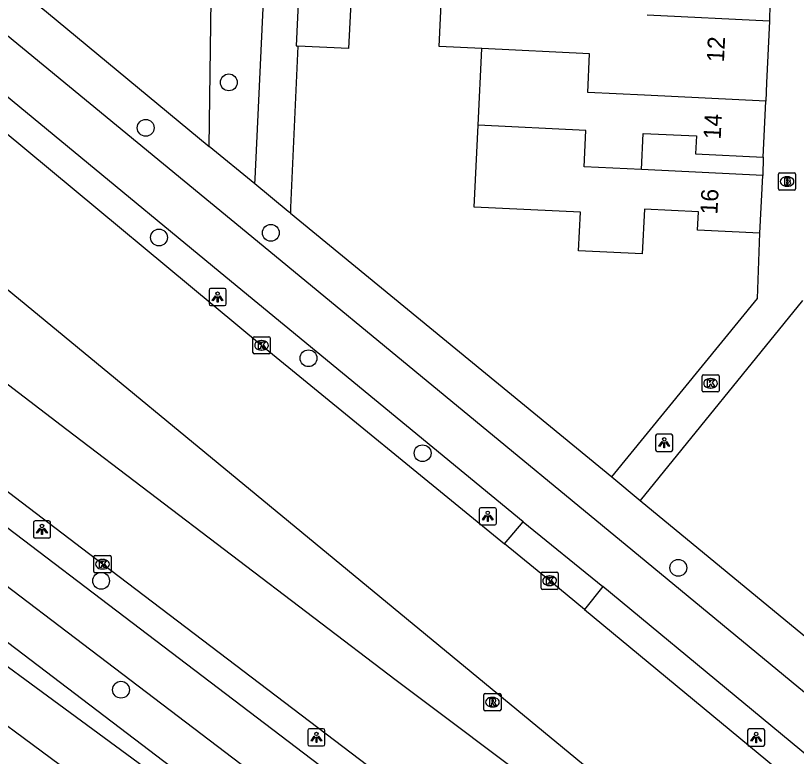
# Model space of a CAD drawing. Extents: x 162990 to 165007, y 383433 to 384336.
# Drawn here: x 164326.35 to 164371.74, y 383593.49 to 383636.57 of the extents above; entities that cross this region are included whole.
import ezdxf

# ---------------------------------------------------------------- set-up
doc = ezdxf.new("R2010")
doc.units = 0
for name, color, linetype in [('IMGEO_Boom', 7, 'Continuous'), ('IMGEO_Brandkraan', 7, 'Continuous'), ('IMGEO_Fietspad_open', 7, 'Continuous'), ('IMGEO_Groenvoorziening', 7, 'Continuous'), ('IMGEO_Kolk', 7, 'Continuous'), ('IMGEO_Lichtpunt', 7, 'Continuous'), ('IMGEO_Pand', 7, 'Continuous'), ('IMGEO_Pand_nummerreeks', 7, 'Continuous'), ('IMGEO_Rijbaan_lokaal_open', 7, 'Continuous'), ('IMGEO_Rioolput', 7, 'Continuous'), ('IMGEO_Voetpad_open', 7, 'Continuous'), ('IMGEO_Waterloop', 7, 'Continuous')]:
    doc.layers.add(name, color=color, linetype=linetype)

msp = doc.modelspace()

# ---------------------------------------------------------------- linework, layer by layer
at = {"layer": 'IMGEO_Boom'}
for centre in [(164338.75, 383632.688), (164333.913, 383630.046), (164341.189, 383623.939), (164334.685, 383623.667), (164343.378, 383616.645), (164350.01, 383611.121), (164364.874, 383604.458), (164331.32, 383603.699), (164332.476, 383597.368)]:
    msp.add_circle(centre, 0.489, dxfattribs=at)
at = {"layer": 'IMGEO_Brandkraan'}
for p, q in [((164370.694, 383626.497), (164370.694, 383627.349)), ((164370.769, 383627.423), (164371.621, 383627.423)), ((164371.182, 383627.203), (164371.207, 383627.203)), ((164371.695, 383627.349), (164371.695, 383626.497)), ((164371.205, 383626.643), (164371.18, 383626.643)), ((164371.621, 383626.423), (164370.769, 383626.423))]:
    msp.add_line(p, q, dxfattribs=at)
for points in [[(164370.694, 383626.497), (164370.694, 383627.349)], [(164370.769, 383627.423), (164371.621, 383627.423)], [(164371.042, 383627.123), (164371.042, 383626.723), (164371.255, 383626.723)], [(164371.273, 383627.123), (164371.042, 383627.123)], [(164371.695, 383627.349), (164371.695, 383626.497)], [(164371.221, 383627.042), (164371.167, 383627.042), (164371.167, 383626.966)], [(164371.167, 383626.966), (164371.22, 383626.966)], [(164371.229, 383626.89), (164371.167, 383626.89), (164371.167, 383626.809)], [(164371.167, 383626.809), (164371.229, 383626.809)], [(164371.621, 383626.423), (164370.769, 383626.423)]]:
    msp.add_lwpolyline(points, dxfattribs=at)
for centre, radius, start, end in [((164370.771, 383627.347), 0.0765, 91.552, 178.448), ((164370.771, 383627.347), 0.0765, 91.552, 178.448), ((164371.277, 383626.978), 0.145, 59.4692, 91.5367), ((164371.302, 383627.025), 0.0922, 285.5137, 58.1501), ((164371.619, 383627.347), 0.0765, 1.552, 88.448), ((164371.619, 383627.347), 0.0765, 1.552, 88.448), ((164371.222, 383627.004), 0.0379, 267.8285, 90.9355), ((164371.23, 383626.849), 0.0404, 269.8759, 90.5077), ((164371.261, 383626.974), 0.251, 268.6676, 293.5347), ((164371.307, 383626.833), 0.105, 301.3115, 78.989), ((164370.771, 383626.499), 0.0765, 181.552, 268.448), ((164370.771, 383626.499), 0.0765, 181.552, 268.448), ((164371.619, 383626.499), 0.0765, 271.552, 358.448), ((164371.619, 383626.499), 0.0765, 271.552, 358.448)]:
    msp.add_arc(centre, radius, start, end, dxfattribs=at)
for centre, major_axis, ratio, start_param, end_param in [((164371.181, 383626.923), (-0.387, 0.002), 0.722429, 4.712389, 7.853982), ((164371.206, 383626.923), (-0.39, 0.002), 0.717154, 1.570796, 4.712389)]:
    msp.add_ellipse(centre, major_axis=major_axis, ratio=ratio, start_param=start_param, end_param=end_param, dxfattribs=at)
at = {"layer": 'IMGEO_Fietspad_open'}
for points in [[(164430.566, 383549.073), (164429.773, 383549.72), (164429.037, 383550.342), (164417.789, 383559.607), (164405.287, 383569.915), (164386.954, 383585.032), (164362.228, 383605.446), (164340.418, 383623.433), (164322.475, 383638.205)], [(164355.855, 383607.134), (164338.569, 383621.368), (164320.149, 383636.549)], [(164418.065, 383533.234), (164404.399, 383543.617), (164391.676, 383553.293), (164373.773, 383566.91), (164312.41, 383613.58), (164286.157, 383634.226)], [(164300.189, 383626.664), (164314.079, 383615.765), (164374.817, 383569.55), (164393.41, 383555.41), (164401.287, 383549.419)], [(164355.855, 383607.134), (164360.495, 383603.371)], [(164402.919, 383568.352), (164385.072, 383583.018), (164360.495, 383603.371)]]:
    msp.add_lwpolyline(points, dxfattribs=at)
at = {"layer": 'IMGEO_Groenvoorziening'}
for points in [[(164337.611, 383628.967), (164337.824, 383644.626), (164339.277, 383672.096), (164335.031, 383673.998)], [(164289.939, 383624.707), (164309.823, 383610.532), (164342.996, 383586.146), (164364.307, 383569.617)]]:
    msp.add_lwpolyline(points, dxfattribs=at)
at = {"layer": 'IMGEO_Kolk'}
for p, q in [((164340.15, 383616.971), (164340.15, 383617.823)), ((164340.225, 383617.897), (164341.077, 383617.897)), ((164340.638, 383617.677), (164340.663, 383617.677)), ((164341.151, 383617.823), (164341.151, 383616.971)), ((164340.661, 383617.117), (164340.636, 383617.117)), ((164341.077, 383616.897), (164340.225, 383616.897)), ((164366.252, 383614.76), (164366.252, 383615.612)), ((164366.327, 383615.686), (164367.179, 383615.686)), ((164366.74, 383615.466), (164366.765, 383615.466)), ((164367.253, 383615.612), (164367.253, 383614.76)), ((164366.763, 383614.906), (164366.738, 383614.906)), ((164367.179, 383614.686), (164366.327, 383614.686)), ((164330.901, 383604.243), (164330.901, 383605.095)), ((164330.976, 383605.169), (164331.828, 383605.169)), ((164331.389, 383604.949), (164331.414, 383604.949)), ((164331.902, 383605.095), (164331.902, 383604.243)), ((164331.412, 383604.389), (164331.387, 383604.389)), ((164331.828, 383604.169), (164330.976, 383604.169)), ((164356.895, 383603.279), (164356.895, 383604.131)), ((164356.97, 383604.205), (164357.822, 383604.205)), ((164357.383, 383603.985), (164357.408, 383603.985)), ((164357.896, 383604.131), (164357.896, 383603.279)), ((164357.822, 383603.205), (164356.97, 383603.205)), ((164357.406, 383603.425), (164357.381, 383603.425))]:
    msp.add_line(p, q, dxfattribs=at)
for points in [[(164340.15, 383616.971), (164340.15, 383617.823)], [(164340.225, 383617.897), (164341.077, 383617.897)], [(164340.471, 383617.597), (164340.594, 383617.597), (164340.594, 383617.446), (164340.724, 383617.597), (164340.888, 383617.597), (164340.742, 383617.446), (164340.895, 383617.197), (164340.743, 383617.197), (164340.658, 383617.361), (164340.594, 383617.294), (164340.594, 383617.197), (164340.471, 383617.197), (164340.471, 383617.597)], [(164341.151, 383617.823), (164341.151, 383616.971)], [(164341.077, 383616.897), (164340.225, 383616.897)], [(164366.252, 383614.76), (164366.252, 383615.612)], [(164366.327, 383615.686), (164367.179, 383615.686)], [(164366.573, 383615.386), (164366.696, 383615.386), (164366.696, 383615.235), (164366.826, 383615.386), (164366.99, 383615.386), (164366.844, 383615.235), (164366.997, 383614.986), (164366.845, 383614.986), (164366.76, 383615.15), (164366.696, 383615.083), (164366.696, 383614.986), (164366.573, 383614.986), (164366.573, 383615.386)], [(164367.253, 383615.612), (164367.253, 383614.76)], [(164367.179, 383614.686), (164366.327, 383614.686)], [(164330.901, 383604.243), (164330.901, 383605.095)], [(164330.976, 383605.169), (164331.828, 383605.169)], [(164331.222, 383604.869), (164331.345, 383604.869), (164331.345, 383604.718), (164331.475, 383604.869), (164331.639, 383604.869), (164331.493, 383604.718), (164331.646, 383604.469), (164331.494, 383604.469), (164331.409, 383604.633), (164331.345, 383604.566), (164331.345, 383604.469), (164331.222, 383604.469), (164331.222, 383604.869)], [(164331.902, 383605.095), (164331.902, 383604.243)], [(164331.828, 383604.169), (164330.976, 383604.169)], [(164356.895, 383603.279), (164356.895, 383604.131)], [(164356.97, 383604.205), (164357.822, 383604.205)], [(164357.896, 383604.131), (164357.896, 383603.279)], [(164357.216, 383603.905), (164357.339, 383603.905), (164357.339, 383603.754), (164357.469, 383603.905), (164357.633, 383603.905), (164357.487, 383603.754), (164357.64, 383603.505), (164357.488, 383603.505), (164357.403, 383603.669), (164357.339, 383603.602), (164357.339, 383603.505), (164357.216, 383603.505), (164357.216, 383603.905)], [(164357.822, 383603.205), (164356.97, 383603.205)]]:
    msp.add_lwpolyline(points, dxfattribs=at)
for centre, start, end in [((164340.227, 383617.821), 91.552, 178.448), ((164340.227, 383617.821), 91.552, 178.448), ((164341.075, 383617.821), 1.552, 88.448), ((164341.075, 383617.821), 1.552, 88.448), ((164340.227, 383616.973), 181.552, 268.448), ((164340.227, 383616.973), 181.552, 268.448), ((164341.075, 383616.973), 271.552, 358.448), ((164341.075, 383616.973), 271.552, 358.448), ((164366.329, 383615.61), 91.552, 178.448), ((164366.329, 383615.61), 91.552, 178.448), ((164367.177, 383615.61), 1.552, 88.448), ((164367.177, 383615.61), 1.552, 88.448), ((164366.329, 383614.762), 181.552, 268.448), ((164366.329, 383614.762), 181.552, 268.448), ((164367.177, 383614.762), 271.552, 358.448), ((164367.177, 383614.762), 271.552, 358.448), ((164330.978, 383605.093), 91.552, 178.448), ((164330.978, 383605.093), 91.552, 178.448), ((164331.826, 383605.093), 1.552, 88.448), ((164331.826, 383605.093), 1.552, 88.448), ((164330.978, 383604.245), 181.552, 268.448), ((164330.978, 383604.245), 181.552, 268.448), ((164331.826, 383604.245), 271.552, 358.448), ((164331.826, 383604.245), 271.552, 358.448), ((164356.972, 383604.129), 91.552, 178.448), ((164356.972, 383604.129), 91.552, 178.448), ((164357.82, 383604.129), 1.552, 88.448), ((164357.82, 383604.129), 1.552, 88.448), ((164356.972, 383603.281), 181.552, 268.448), ((164356.972, 383603.281), 181.552, 268.448), ((164357.82, 383603.281), 271.552, 358.448), ((164357.82, 383603.281), 271.552, 358.448)]:
    msp.add_arc(centre, 0.0765, start, end, dxfattribs=at)
for centre, major_axis, ratio, start_param, end_param in [((164340.637, 383617.397), (-0.387, 0.002), 0.722429, 4.712389, 7.853982), ((164340.662, 383617.397), (-0.39, 0.002), 0.717154, 1.570796, 4.712389), ((164366.739, 383615.186), (-0.387, 0.002), 0.722429, 4.712389, 7.853982), ((164366.764, 383615.186), (-0.39, 0.002), 0.717154, 1.570796, 4.712389), ((164331.388, 383604.669), (-0.387, 0.002), 0.722429, 4.712389, 7.853982), ((164331.413, 383604.669), (-0.39, 0.002), 0.717154, 1.570796, 4.712389), ((164357.382, 383603.705), (-0.387, 0.002), 0.722429, 4.712389, 7.853982), ((164357.407, 383603.705), (-0.39, 0.002), 0.717154, 1.570796, 4.712389)]:
    msp.add_ellipse(centre, major_axis=major_axis, ratio=ratio, start_param=start_param, end_param=end_param, dxfattribs=at)
at = {"layer": 'IMGEO_Lichtpunt'}
for p, q in [((164337.595, 383620.608), (164337.595, 383619.801)), ((164337.595, 383620.608), (164337.595, 383619.801)), ((164338.497, 383620.703), (164337.689, 383620.703)), ((164338.497, 383620.703), (164337.689, 383620.703)), ((164338.591, 383619.801), (164338.591, 383620.608)), ((164338.591, 383619.801), (164338.591, 383620.608)), ((164337.689, 383619.707), (164338.497, 383619.707)), ((164337.689, 383619.707), (164338.497, 383619.707)), ((164363.556, 383612.132), (164363.556, 383611.325)), ((164363.556, 383612.132), (164363.556, 383611.325)), ((164364.458, 383612.227), (164363.65, 383612.227)), ((164364.458, 383612.227), (164363.65, 383612.227)), ((164364.552, 383611.325), (164364.552, 383612.132)), ((164364.552, 383611.325), (164364.552, 383612.132)), ((164363.65, 383611.231), (164364.458, 383611.231)), ((164363.65, 383611.231), (164364.458, 383611.231)), ((164353.3, 383607.858), (164353.3, 383607.051)), ((164353.3, 383607.858), (164353.3, 383607.051)), ((164354.202, 383607.953), (164353.394, 383607.953)), ((164354.202, 383607.953), (164353.394, 383607.953)), ((164354.296, 383607.051), (164354.296, 383607.858)), ((164354.296, 383607.051), (164354.296, 383607.858)), ((164327.387, 383607.093), (164327.387, 383606.286)), ((164327.387, 383607.093), (164327.387, 383606.286)), ((164328.289, 383607.188), (164327.481, 383607.188)), ((164328.289, 383607.188), (164327.481, 383607.188)), ((164328.383, 383606.286), (164328.383, 383607.093)), ((164328.383, 383606.286), (164328.383, 383607.093)), ((164353.394, 383606.957), (164354.202, 383606.957)), ((164353.394, 383606.957), (164354.202, 383606.957)), ((164327.481, 383606.192), (164328.289, 383606.192)), ((164327.481, 383606.192), (164328.289, 383606.192)), ((164343.337, 383595.001), (164343.337, 383594.194)), ((164343.337, 383595.001), (164343.337, 383594.194)), ((164344.239, 383595.096), (164343.431, 383595.096)), ((164344.239, 383595.096), (164343.431, 383595.096)), ((164344.333, 383594.194), (164344.333, 383595.001)), ((164344.333, 383594.194), (164344.333, 383595.001)), ((164368.902, 383594.994), (164368.902, 383594.187)), ((164368.902, 383594.994), (164368.902, 383594.187)), ((164369.804, 383595.089), (164368.996, 383595.089)), ((164369.804, 383595.089), (164368.996, 383595.089)), ((164369.898, 383594.187), (164369.898, 383594.994)), ((164369.898, 383594.187), (164369.898, 383594.994)), ((164343.431, 383594.1), (164344.239, 383594.1)), ((164343.431, 383594.1), (164344.239, 383594.1)), ((164368.996, 383594.093), (164369.804, 383594.093)), ((164368.996, 383594.093), (164369.804, 383594.093))]:
    msp.add_line(p, q, dxfattribs=at)
for points in [[(164337.969, 383620.272), (164338.008, 383620.244), (164337.82, 383619.982), (164337.782, 383620.009), (164337.969, 383620.272)], [(164338.181, 383620.244), (164338.219, 383620.271), (164338.406, 383620.009), (164338.367, 383619.981), (164338.181, 383620.244)], [(164338.071, 383620.224), (164338.118, 383620.224), (164338.118, 383619.902), (164338.071, 383619.902), (164338.071, 383620.224)], [(164363.93, 383611.796), (164363.969, 383611.768), (164363.781, 383611.506), (164363.743, 383611.533), (164363.93, 383611.796)], [(164364.032, 383611.748), (164364.079, 383611.748), (164364.079, 383611.426), (164364.032, 383611.426), (164364.032, 383611.748)], [(164364.142, 383611.768), (164364.18, 383611.795), (164364.367, 383611.533), (164364.328, 383611.505), (164364.142, 383611.768)], [(164353.674, 383607.522), (164353.713, 383607.494), (164353.525, 383607.232), (164353.487, 383607.259), (164353.674, 383607.522)], [(164353.776, 383607.474), (164353.823, 383607.474), (164353.823, 383607.152), (164353.776, 383607.152), (164353.776, 383607.474)], [(164353.886, 383607.494), (164353.924, 383607.521), (164354.111, 383607.259), (164354.072, 383607.231), (164353.886, 383607.494)], [(164327.761, 383606.757), (164327.8, 383606.729), (164327.612, 383606.467), (164327.574, 383606.494), (164327.761, 383606.757)], [(164327.863, 383606.709), (164327.91, 383606.709), (164327.91, 383606.387), (164327.863, 383606.387), (164327.863, 383606.709)], [(164327.973, 383606.729), (164328.011, 383606.756), (164328.198, 383606.494), (164328.159, 383606.466), (164327.973, 383606.729)], [(164343.711, 383594.665), (164343.75, 383594.637), (164343.562, 383594.375), (164343.524, 383594.402), (164343.711, 383594.665)], [(164343.813, 383594.617), (164343.86, 383594.617), (164343.86, 383594.295), (164343.813, 383594.295), (164343.813, 383594.617)], [(164343.923, 383594.637), (164343.961, 383594.664), (164344.148, 383594.402), (164344.109, 383594.374), (164343.923, 383594.637)], [(164369.276, 383594.658), (164369.315, 383594.63), (164369.127, 383594.368), (164369.089, 383594.395), (164369.276, 383594.658)], [(164369.378, 383594.61), (164369.425, 383594.61), (164369.425, 383594.288), (164369.378, 383594.288), (164369.378, 383594.61)], [(164369.488, 383594.63), (164369.526, 383594.657), (164369.713, 383594.395), (164369.674, 383594.367), (164369.488, 383594.63)]]:
    msp.add_lwpolyline(points, dxfattribs=at)
for centre in [(164338.094, 383620.406), (164364.055, 383611.93), (164353.799, 383607.656), (164327.886, 383606.891), (164343.836, 383594.799), (164369.401, 383594.792)]:
    msp.add_circle(centre, 0.0994, dxfattribs=at)
for centre, start, end in [((164337.689, 383620.608), 90, 180), ((164337.689, 383620.608), 90, 180), ((164338.497, 383620.608), 0, 90), ((164338.497, 383620.608), 0, 90), ((164337.689, 383619.801), 180, 270), ((164337.689, 383619.801), 180, 270), ((164338.497, 383619.801), 270, 0), ((164338.497, 383619.801), 270, 360), ((164363.65, 383612.132), 90, 180), ((164363.65, 383612.132), 90, 180), ((164364.458, 383612.132), 0, 90), ((164364.458, 383612.132), 0, 90), ((164363.65, 383611.325), 180, 270), ((164363.65, 383611.325), 180, 270), ((164364.458, 383611.325), 270, 0), ((164364.458, 383611.325), 270, 360), ((164353.394, 383607.858), 90, 180), ((164353.394, 383607.858), 90, 180), ((164354.202, 383607.858), 0, 90), ((164354.202, 383607.858), 0, 90), ((164327.481, 383607.093), 90, 180), ((164327.481, 383607.093), 90, 180), ((164328.289, 383607.093), 0, 90), ((164328.289, 383607.093), 0, 90), ((164353.394, 383607.051), 180, 270), ((164353.394, 383607.051), 180, 270), ((164354.202, 383607.051), 270, 0), ((164354.202, 383607.051), 270, 360), ((164327.481, 383606.286), 180, 270), ((164327.481, 383606.286), 180, 270), ((164328.289, 383606.286), 270, 0), ((164328.289, 383606.286), 270, 360), ((164343.431, 383595.001), 90, 180), ((164343.431, 383595.001), 90, 180), ((164344.239, 383595.001), 0, 90), ((164344.239, 383595.001), 0, 90), ((164368.996, 383594.994), 90, 180), ((164368.996, 383594.994), 90, 180), ((164369.804, 383594.994), 0, 90), ((164369.804, 383594.994), 0, 90), ((164343.431, 383594.194), 180, 270), ((164343.431, 383594.194), 180, 270), ((164344.239, 383594.194), 270, 0), ((164344.239, 383594.194), 270, 360), ((164368.996, 383594.187), 180, 270), ((164368.996, 383594.187), 180, 270), ((164369.804, 383594.187), 270, 0), ((164369.804, 383594.187), 270, 360)]:
    msp.add_arc(centre, 0.0946, start, end, dxfattribs=at)
at = {"layer": 'IMGEO_Pand'}
for points in [[(164342.971, 383639.358), (164342.876, 383639.362), (164342.654, 383634.805), (164342.765, 383634.8)], [(164342.971, 383639.358), (164345.927, 383639.222), (164345.705, 383634.657), (164342.765, 383634.8)], [(164353.457, 383634.652), (164350.967, 383634.776), (164351.189, 383639.331), (164353.679, 383639.209)], [(164370.166, 383636.248), (164363.071, 383636.594)], [(164370.166, 383636.248), (164369.992, 383632.67), (164369.968, 383631.595)], [(164353.24, 383630.191), (164353.457, 383634.652)], [(164369.968, 383631.595), (164362.914, 383631.938), (164359.61, 383632.102), (164359.719, 383634.34), (164353.457, 383634.652)], [(164369.81, 383628.346), (164369.968, 383631.595)], [(164369.616, 383623.925), (164365.987, 383624.102), (164366.039, 383625.168), (164362.902, 383625.321), (164362.775, 383622.712), (164359.076, 383622.892), (164359.186, 383625.139), (164353.009, 383625.44), (164353.24, 383630.191)], [(164362.738, 383627.614), (164359.4, 383627.779), (164359.503, 383629.887), (164353.24, 383630.191)], [(164362.738, 383627.614), (164362.841, 383629.724), (164365.933, 383629.573), (164365.882, 383628.537), (164369.81, 383628.346)], [(164369.78, 383627.271), (164362.738, 383627.614)], [(164369.616, 383623.925), (164369.78, 383627.271)]]:
    msp.add_lwpolyline(points, dxfattribs=at)
at = {"layer": 'IMGEO_Rijbaan_lokaal_open'}
for points in [[(164317.903, 383636.257), (164325.626, 383629.883), (164340.651, 383617.399), (164354.766, 383605.857)], [(164378.281, 383577.397), (164340.328, 383608.693), (164311.699, 383632.318), (164310.261, 383633.717)], [(164306.902, 383629.75), (164318.139, 383621.056), (164329.319, 383612.508), (164348.482, 383597.925), (164357.332, 383591.28), (164364.659, 383585.957), (164377.671, 383576.644)], [(164402.275, 383550.72), (164394.424, 383556.639), (164378.9, 383568.535), (164375.743, 383570.87), (164362.52, 383580.949), (164347.794, 383592.214), (164331.402, 383604.67), (164315.062, 383617.112), (164301.117, 383627.908)], [(164359.422, 383602.03), (164357.399, 383603.704), (164354.766, 383605.857)], [(164359.422, 383602.03), (164373.222, 383590.611), (164383.953, 383581.788), (164389.87, 383576.898), (164401.849, 383567.056)]]:
    msp.add_lwpolyline(points, dxfattribs=at)
at = {"layer": 'IMGEO_Rioolput'}
for p, q in [((164353.643, 383597.145), (164354.495, 383597.145)), ((164353.568, 383596.219), (164353.568, 383597.071)), ((164354.056, 383596.925), (164354.081, 383596.925)), ((164354.569, 383597.071), (164354.569, 383596.219)), ((164354.079, 383596.365), (164354.054, 383596.365)), ((164354.495, 383596.145), (164353.643, 383596.145))]:
    msp.add_line(p, q, dxfattribs=at)
for points in [[(164353.643, 383597.145), (164354.495, 383597.145)], [(164353.568, 383596.219), (164353.568, 383597.071)], [(164354.157, 383596.843), (164353.905, 383596.845), (164353.905, 383596.445)], [(164354.083, 383596.764), (164354.029, 383596.764), (164354.029, 383596.683)], [(164354.029, 383596.683), (164354.081, 383596.683)], [(164354.569, 383597.071), (164354.569, 383596.219)], [(164353.905, 383596.445), (164354.029, 383596.445), (164354.029, 383596.607), (164354.04, 383596.607)], [(164354.087, 383596.578), (164354.158, 383596.445), (164354.298, 383596.445), (164354.233, 383596.571)], [(164354.495, 383596.145), (164353.643, 383596.145)]]:
    msp.add_lwpolyline(points, dxfattribs=at)
for centre, radius, start, end in [((164353.645, 383597.069), 0.0765, 91.552, 178.448), ((164353.645, 383597.069), 0.0765, 91.552, 178.448), ((164354.493, 383597.069), 0.0765, 1.552, 88.448), ((164354.493, 383597.069), 0.0765, 1.552, 88.448), ((164354.065, 383596.872), 0.19, 274.7715, 282.9687), ((164354.089, 383596.668), 0.0964, 77.0061, 93.1865), ((164354.103, 383596.725), 0.0378, 276.6634, 79.6772), ((164354.156, 383596.733), 0.109, 350.3612, 89.416), ((164354.154, 383596.733), 0.112, 277.5842, 350.9817), ((164353.645, 383596.221), 0.0765, 181.552, 268.448), ((164353.645, 383596.221), 0.0765, 181.552, 268.448), ((164354.039, 383596.554), 0.0533, 26.0293, 88.6989), ((164354.138, 383596.518), 0.108, 29.5134, 73.7905), ((164354.493, 383596.221), 0.0765, 271.552, 358.448), ((164354.493, 383596.221), 0.0765, 271.552, 358.448)]:
    msp.add_arc(centre, radius, start, end, dxfattribs=at)
for centre, major_axis, ratio, start_param, end_param in [((164354.055, 383596.645), (-0.387, 0.002), 0.722429, 4.712389, 7.853982), ((164354.08, 383596.645), (-0.39, 0.002), 0.717154, 1.570796, 4.712389)]:
    msp.add_ellipse(centre, major_axis=major_axis, ratio=ratio, start_param=start_param, end_param=end_param, dxfattribs=at)
at = {"layer": 'IMGEO_Voetpad_open'}
for points in [[(164340.255, 383626.784), (164340.269, 383627.073), (164342.584, 383676.363), (164336.125, 383676.662)], [(164324.761, 383639.538), (164328.141, 383636.783), (164337.611, 383628.967)], [(164370.195, 383637.266), (164370.166, 383636.248)], [(164342.765, 383634.8), (164342.34, 383625.417), (164342.325, 383625.076)], [(164284.221, 383632.534), (164310.839, 383611.565), (164371.578, 383565.346), (164390.052, 383551.309), (164403.488, 383541.1), (164412.029, 383534.661), (164411.803, 383534.383), (164414.952, 383532.013), (164415.162, 383532.308), (164424.141, 383525.442), (164440.939, 383512.639)], [(164340.255, 383626.784), (164337.611, 383628.967)], [(164369.81, 383628.346), (164369.78, 383627.271)], [(164342.325, 383625.076), (164342.195, 383625.183), (164340.255, 383626.784)], [(164342.325, 383625.076), (164361.014, 383609.748)], [(164361.014, 383609.748), (164369.47, 383620.121), (164369.616, 383623.925)], [(164372.088, 383620.012), (164362.648, 383608.377)], [(164361.014, 383609.748), (164362.648, 383608.377)], [(164362.648, 383608.377), (164388.61, 383586.991), (164405.306, 383573.211)], [(164354.766, 383605.857), (164355.855, 383607.134)], [(164360.495, 383603.371), (164359.422, 383602.03)]]:
    msp.add_lwpolyline(points, dxfattribs=at)
at = {"layer": 'IMGEO_Waterloop'}
msp.add_lwpolyline([(164289.643, 383619.624), (164290.92, 383621.156), (164361.217, 383569.071), (164359.686, 383567.369), (164289.643, 383619.624)], dxfattribs=at)

# ---------------------------------------------------------------- texts
at = {"layer": 'IMGEO_Pand_nummerreeks'}
for s, rotation, p in [('12', 87.2156, (164367.526, 383633.844)), ('14', 87.2159, (164367.336, 383629.358)), ('16', 87.194, (164367.145, 383624.987))]:
    msp.add_text(s, height=1, rotation=rotation, dxfattribs=at).set_placement(p)

doc.saveas('drawing.dxf')
